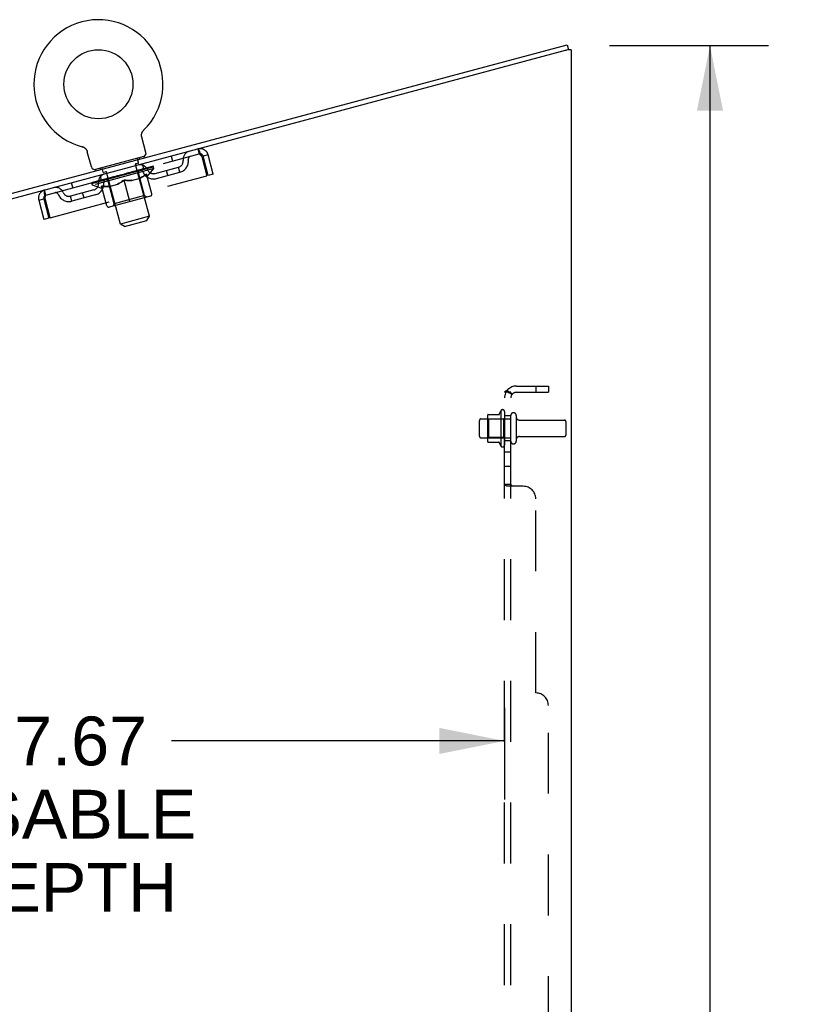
# Model space of a CAD drawing. Header units: inches. Extents: x 0 to 221, y 0 to 143.
# Tile 272 of 273: x 120 to 135, y 91 to 111. Entities that reach past the tile are written whole.
import ezdxf

# ---------------------------------------------------------------- set-up
doc = ezdxf.new("R2010")
doc.units = ezdxf.units.IN
doc.header["$LTSCALE"] = 12.142857
doc.header["$MEASUREMENT"] = 0
doc.linetypes.add('HIDDEN', pattern=[0.2, 0.1, -0.1])
doc.layers.get('0').update_dxf_attribs({"linetype": 'CONTINUOUS'})
for name, color, linetype in [('DEFAULT_2', 8, 'HIDDEN'), ('DIMENSIONS', 7, 'CONTINUOUS'), ('SUBPANEL', 7, 'CONTINUOUS')]:
    doc.layers.add(name, color=color, linetype=linetype)
doc.styles.get("Standard").update_dxf_attribs({"font": 'arial.ttf'})
doc.dimstyles.new('DIMSTYLE_1', dxfattribs={"dimtxt": 0.974026, "dimasz": 1.298701, "dimexe": 0.09, "dimexo": 0.07, "dimgap": 0.0375, "dimtad": 0, "dimtih": 1, "dimtoh": 1, "dimzin": 4, "dimdsep": 46, "dimtxsty": 'Standard', "dimblk": '_FILLED', "dimblk1": '_FILLED', "dimblk2": '_FILLED', "dimcen": 0.09, "dimadec": 3, "dimazin": 1, "dimtfac": 1, "dimtdec": 3, "dimtofl": 0, "dimtmove": 0, "dimatfit": 3, "dimldrblk": '_FILLED', "dimfxl": 0, "dimtolj": 1, "dimtzin": 4, "dimarcsym": 0})

# ---------------------------------------------------------------- blocks, each defined once
blk = doc.blocks.new('_FILLED')
at = {"color": 0, "linetype": 'ByBlock'}
blk.add_solid([(0, 0), (-1, 0.2), (-1, -0.2)], dxfattribs=at)
blk = doc.blocks.new('*D7')
at = {"layer": 'DIMENSIONS', "color": 2, "linetype": 'Continuous'}
for p, q in [((131.675, 110.21), (134.846, 110.21)), ((133.677, 110.21), (133.677, 73.763)), ((133.677, 33.446), (133.677, 70.354)), ((131.701, 33.446), (134.846, 33.446))]:
    blk.add_line(p, q, dxfattribs=at)
at = {"layer": 'DIMENSIONS', "color": 2, "linetype": 'Continuous', "xscale": 1.2987012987, "yscale": 1.2987012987, "zscale": 1.2987012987}
for p, rotation in [((133.677, 110.21), 90), ((133.677, 33.446), 270)]:
    blk.add_blockref('_FILLED', p, dxfattribs=dict(at, rotation=rotation))
at = {"layer": 'DIMENSIONS', "color": 2, "linetype": 'Continuous', "insert": (133.677, 73.276), "char_height": 0.974, "width": 3.40366, "attachment_point": 2, "line_spacing_factor": 0.9}
blk.add_mtext('76.76\\PREF', dxfattribs=at)
blk = doc.blocks.new('*D10')
at = {"layer": 'DIMENSIONS', "color": 2, "linetype": 'Continuous'}
for p, q in [((111.912, 96.907), (111.912, 95.163)), ((129.578, 96.991), (129.578, 95.163)), ((111.912, 96.332), (118.556, 96.332)), ((129.578, 96.332), (122.933, 96.332))]:
    blk.add_line(p, q, dxfattribs=at)
at = {"layer": 'DIMENSIONS', "color": 2, "linetype": 'Continuous', "xscale": 1.2987012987, "yscale": 1.2987012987, "zscale": 1.2987012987, "rotation": 180}
blk.add_blockref('_FILLED', (111.912, 96.332), dxfattribs=at)
at = {"layer": 'DIMENSIONS', "color": 2, "linetype": 'Continuous', "xscale": 1.2987012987, "yscale": 1.2987012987, "zscale": 1.2987012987}
blk.add_blockref('_FILLED', (129.578, 96.332), dxfattribs=at)
at = {"layer": 'DIMENSIONS', "color": 2, "linetype": 'Continuous', "insert": (120.745, 96.819), "char_height": 0.974, "width": 5.35895, "attachment_point": 2, "line_spacing_factor": 0.9}
blk.add_mtext('17.67\\PUSABLE\\PDEPTH', dxfattribs=at)

msp = doc.modelspace()

# ---------------------------------------------------------------- linework, layer by layer
at = {"color": 7, "linetype": 'Continuous'}
for p, q in [((112.972, 105.442), (130.826, 110.226)), ((130.826, 110.226), (130.853, 110.125)), ((130.855, 110.126), (130.853, 110.126)), ((122.343, 108.455), (122.344, 108.46)), ((122.344, 108.46), (122.346, 108.465)), ((122.346, 108.465), (122.348, 108.47)), ((122.348, 108.47), (122.35, 108.474)), ((122.35, 108.474), (122.352, 108.479)), ((122.352, 108.479), (122.354, 108.484)), ((122.354, 108.484), (122.356, 108.488)), ((122.356, 108.488), (122.359, 108.493)), ((122.359, 108.492), (122.362, 108.497)), ((122.362, 108.497), (122.365, 108.501)), ((122.364, 108.501), (122.368, 108.505)), ((122.367, 108.505), (122.371, 108.509)), ((122.371, 108.509), (122.374, 108.513)), ((122.374, 108.513), (122.377, 108.517)), ((122.374, 108.513), (122.375, 108.514)), ((122.377, 108.517), (122.381, 108.52)), ((122.38, 108.519), (122.379, 108.518)), ((122.338, 108.425), (122.339, 108.43)), ((122.338, 108.42), (122.338, 108.425)), ((122.338, 108.415), (122.338, 108.42)), ((122.338, 108.41), (122.338, 108.415)), ((122.339, 108.405), (122.338, 108.41)), ((122.339, 108.435), (122.34, 108.44)), ((122.339, 108.43), (122.339, 108.435)), ((122.339, 108.4), (122.339, 108.405)), ((122.34, 108.395), (122.339, 108.4)), ((122.34, 108.44), (122.341, 108.445)), ((122.341, 108.39), (122.34, 108.395)), ((122.341, 108.445), (122.342, 108.45)), ((122.342, 108.385), (122.341, 108.39)), ((122.342, 108.385), (122.341, 108.39)), ((122.342, 108.45), (122.343, 108.455)), ((122.343, 108.381), (122.342, 108.385)), ((122.424, 108.077), (122.343, 108.381)), ((121.154, 108.191), (121.158, 108.19)), ((121.154, 108.191), (121.154, 108.191)), ((121.157, 108.191), (121.155, 108.191)), ((121.158, 108.19), (121.163, 108.188)), ((121.163, 108.188), (121.168, 108.187)), ((121.168, 108.187), (121.173, 108.185)), ((121.173, 108.185), (121.177, 108.183)), ((121.177, 108.183), (121.182, 108.181)), ((121.182, 108.181), (121.187, 108.178)), ((121.186, 108.178), (121.191, 108.176)), ((121.191, 108.176), (121.195, 108.173)), ((121.195, 108.173), (121.199, 108.17)), ((121.199, 108.17), (121.204, 108.167)), ((121.203, 108.167), (121.208, 108.164)), ((121.207, 108.164), (121.211, 108.161)), ((121.211, 108.161), (121.215, 108.157)), ((121.215, 108.158), (121.219, 108.154)), ((121.219, 108.154), (121.222, 108.15)), ((121.222, 108.15), (121.226, 108.147)), ((121.226, 108.147), (121.229, 108.143)), ((121.229, 108.143), (121.232, 108.139)), ((121.232, 108.139), (121.235, 108.135)), ((121.235, 108.135), (121.238, 108.13)), ((121.238, 108.13), (121.241, 108.126)), ((121.241, 108.126), (121.243, 108.122)), ((121.243, 108.122), (121.246, 108.117)), ((121.246, 108.117), (121.248, 108.113)), ((121.248, 108.113), (121.25, 108.108)), ((121.25, 108.108), (121.252, 108.103)), ((121.338, 107.786), (121.256, 108.089)), ((122.382, 107.994), (121.416, 107.736)), ((122.382, 107.994), (122.389, 107.965)), ((121.416, 107.736), (121.424, 107.707))]:
    msp.add_line(p, q, dxfattribs=at)
at = {"color": 3, "linetype": 'Continuous'}
for p, q in [((130.79, 110.109), (112.999, 105.342)), ((130.802, 110.112), (130.79, 110.109)), ((130.814, 110.115), (130.802, 110.112)), ((130.855, 110.126), (130.814, 110.115)), ((130.907, 110.126), (130.855, 110.126)), ((130.907, 110.126), (130.907, 33.55))]:
    msp.add_line(p, q, dxfattribs=at)
at = {"color": 7, "linetype": 'Continuous'}
msp.add_lwpolyline([(121.252, 108.103), (121.253, 108.098), (121.255, 108.094), (121.256, 108.089)], dxfattribs=at)
msp.add_circle((121.477, 109.437), 0.688, dxfattribs=at)
for centre, radius, start, end in [((121.477, 109.437), 1.288, 314.5053, 255.4947), ((122.358, 108.059), 0.069, 290, 15), ((121.404, 107.804), 0.069, 195, 280)]:
    msp.add_arc(centre, radius, start, end, dxfattribs=at)
at = {"layer": 'DEFAULT_2', "color": 8, "linetype": 'HIDDEN'}
for p, q in [((122.381, 108.52), (122.381, 108.52)), ((121.154, 108.191), (121.154, 108.191)), ((121.162, 108.189), (121.163, 108.188)), ((123.462, 108.145), (123.489, 108.045)), ((120.431, 107.225), (123.489, 108.045)), ((122.275, 107.872), (122.254, 107.95)), ((122.288, 107.969), (122.296, 107.94)), ((122.93, 108.002), (122.956, 107.902)), ((123.538, 107.992), (123.64, 107.61)), ((123.667, 108.027), (123.567, 108)), ((123.669, 107.618), (123.567, 108)), ((123.769, 107.645), (123.667, 108.027)), ((122.584, 107.754), (121.361, 107.426)), ((121.369, 107.466), (122.557, 107.785)), ((121.509, 107.761), (121.517, 107.732)), ((121.569, 107.684), (121.549, 107.761)), ((121.64, 107.692), (121.582, 107.676)), ((121.915, 106.647), (121.637, 107.681)), ((122.141, 107.676), (122.198, 107.692)), ((122.142, 107.673), (122.141, 107.676)), ((122.156, 107.677), (122.156, 107.681)), ((122.164, 107.679), (122.163, 107.682)), ((122.166, 107.68), (122.164, 107.689)), ((122.169, 107.681), (122.168, 107.684)), ((122.171, 107.685), (122.17, 107.691)), ((122.179, 107.683), (122.178, 107.686)), ((122.268, 107.86), (122.21, 107.845)), ((122.213, 107.696), (122.273, 107.712)), ((122.214, 107.693), (122.213, 107.696)), ((122.494, 106.802), (122.217, 107.836)), ((122.237, 107.699), (122.237, 107.702)), ((122.248, 107.702), (122.247, 107.705)), ((122.252, 107.703), (122.25, 107.711)), ((122.258, 107.704), (122.257, 107.708)), ((122.262, 107.706), (122.261, 107.709)), ((122.268, 107.711), (122.266, 107.717)), ((122.278, 107.713), (122.472, 107.765)), ((122.279, 107.71), (122.278, 107.713)), ((122.305, 107.717), (122.304, 107.72)), ((122.308, 107.718), (122.307, 107.721)), ((122.323, 107.722), (122.321, 107.729)), ((122.334, 107.725), (122.333, 107.728)), ((122.343, 107.727), (122.342, 107.73)), ((122.347, 107.728), (122.346, 107.731)), ((122.355, 107.734), (122.354, 107.74)), ((122.383, 107.748), (122.356, 107.849)), ((122.357, 107.731), (122.357, 107.734)), ((122.358, 107.731), (122.357, 107.734)), ((122.377, 107.736), (122.376, 107.742)), ((122.378, 107.737), (122.377, 107.739)), ((122.395, 107.741), (122.394, 107.744)), ((122.409, 107.745), (122.408, 107.748)), ((122.413, 107.746), (122.412, 107.75)), ((122.416, 107.747), (122.415, 107.75)), ((122.42, 107.748), (122.419, 107.751)), ((122.42, 107.748), (122.419, 107.751)), ((122.427, 107.75), (122.426, 107.753)), ((122.431, 107.754), (122.429, 107.761)), ((122.43, 107.751), (122.429, 107.754)), ((122.429, 107.75), (122.429, 107.753)), ((122.459, 107.605), (122.584, 107.754)), ((122.476, 107.763), (122.475, 107.766)), ((122.479, 107.764), (122.478, 107.767)), ((122.492, 107.771), (122.49, 107.777)), ((122.52, 107.775), (122.519, 107.778)), ((122.522, 107.775), (122.521, 107.778)), ((122.537, 107.783), (122.535, 107.789)), ((122.547, 107.782), (122.547, 107.785)), ((122.548, 107.782), (122.548, 107.785)), ((122.557, 107.785), (122.556, 107.788)), ((122.564, 107.79), (122.563, 107.796)), ((122.584, 107.754), (122.572, 107.799)), ((122.608, 107.657), (123.075, 107.781)), ((122.635, 107.556), (123.102, 107.681)), ((122.86, 107.616), (122.833, 107.717)), ((123.102, 107.681), (123.075, 107.781)), ((120.518, 106.774), (123.64, 107.61)), ((121.387, 107.475), (121.386, 107.481)), ((121.404, 107.476), (121.403, 107.479)), ((121.406, 107.476), (121.405, 107.479)), ((121.432, 107.487), (121.431, 107.493)), ((121.447, 107.487), (121.446, 107.49)), ((121.45, 107.488), (121.449, 107.491)), ((121.646, 107.544), (121.452, 107.492)), ((121.493, 107.503), (121.492, 107.509)), ((121.496, 107.5), (121.495, 107.503)), ((121.496, 107.5), (121.496, 107.503)), ((121.499, 107.501), (121.498, 107.504)), ((121.506, 107.503), (121.505, 107.506)), ((121.506, 107.503), (121.505, 107.506)), ((121.51, 107.504), (121.509, 107.507)), ((121.538, 107.522), (121.511, 107.622)), ((121.513, 107.505), (121.512, 107.509)), ((121.517, 107.506), (121.516, 107.509)), ((121.531, 107.51), (121.53, 107.513)), ((121.549, 107.514), (121.547, 107.52)), ((121.548, 107.514), (121.547, 107.517)), ((121.569, 107.523), (121.567, 107.53)), ((121.568, 107.52), (121.568, 107.523)), ((121.568, 107.52), (121.568, 107.523)), ((121.579, 107.523), (121.578, 107.526)), ((121.583, 107.524), (121.582, 107.527)), ((121.592, 107.526), (121.591, 107.529)), ((121.603, 107.529), (121.601, 107.536)), ((121.618, 107.533), (121.617, 107.536)), ((121.621, 107.534), (121.62, 107.537)), ((121.647, 107.541), (121.646, 107.544)), ((121.711, 107.561), (121.651, 107.545)), ((121.656, 107.547), (121.654, 107.553)), ((121.664, 107.545), (121.663, 107.548)), ((121.668, 107.546), (121.667, 107.55)), ((121.792, 107.053), (121.671, 107.506)), ((121.674, 107.548), (121.672, 107.556)), ((121.678, 107.549), (121.677, 107.552)), ((121.689, 107.552), (121.688, 107.555)), ((121.712, 107.558), (121.711, 107.561)), ((121.783, 107.58), (121.726, 107.565)), ((121.747, 107.567), (121.746, 107.57)), ((121.753, 107.573), (121.751, 107.579)), ((121.757, 107.57), (121.756, 107.574)), ((121.76, 107.571), (121.757, 107.58)), ((121.762, 107.572), (121.761, 107.575)), ((121.769, 107.574), (121.769, 107.577)), ((121.784, 107.578), (121.783, 107.58)), ((121.861, 107.601), (121.809, 107.587)), ((121.822, 107.588), (121.821, 107.591)), ((121.852, 107.599), (121.925, 107.623)), ((121.856, 107.6), (121.854, 107.607)), ((121.855, 107.607), (121.854, 107.607)), ((121.856, 107.6), (121.855, 107.607)), ((121.857, 107.597), (121.856, 107.6)), ((121.861, 107.598), (121.86, 107.602)), ((121.862, 107.598), (121.861, 107.602)), ((121.862, 107.598), (121.861, 107.601)), ((121.895, 107.61), (121.958, 107.627)), ((121.902, 107.609), (121.901, 107.612)), ((121.906, 107.613), (121.905, 107.617)), ((121.926, 107.619), (121.925, 107.623)), ((121.943, 107.62), (121.942, 107.623)), ((121.96, 107.628), (121.959, 107.628)), ((121.96, 107.625), (121.959, 107.628)), ((121.96, 107.635), (122.073, 107.658)), ((121.962, 107.629), (121.96, 107.635)), ((121.96, 107.625), (121.96, 107.628)), ((121.965, 107.626), (121.964, 107.629)), ((121.964, 107.629), (121.965, 107.629)), ((121.966, 107.626), (121.965, 107.629)), ((121.982, 107.634), (122.029, 107.646)), ((121.983, 107.631), (121.982, 107.634)), ((122.105, 107.096), (121.99, 107.524)), ((122.024, 107.642), (122.023, 107.645)), ((122.063, 107.655), (122.116, 107.669)), ((122.063, 107.652), (122.063, 107.656)), ((122.064, 107.652), (122.063, 107.655)), ((122.065, 107.653), (122.064, 107.656)), ((122.066, 107.663), (122.067, 107.663)), ((122.068, 107.657), (122.066, 107.663)), ((122.068, 107.657), (122.067, 107.663)), ((122.069, 107.654), (122.068, 107.657)), ((122.104, 107.663), (122.103, 107.666)), ((122.138, 107.519), (122.312, 107.565)), ((122.397, 107.215), (122.275, 107.668)), ((122.543, 107.252), (122.438, 107.644)), ((122.449, 107.602), (122.459, 107.605)), ((123.769, 107.645), (123.669, 107.618)), ((120.431, 107.225), (120.404, 107.326)), ((121.388, 107.33), (120.922, 107.205)), ((120.937, 107.469), (120.964, 107.368)), ((121.361, 107.426), (121.349, 107.471)), ((121.36, 107.467), (121.358, 107.474)), ((121.543, 107.359), (121.361, 107.426)), ((121.369, 107.466), (121.368, 107.469)), ((121.377, 107.469), (121.377, 107.472)), ((121.378, 107.469), (121.377, 107.472)), ((121.648, 107.012), (121.542, 107.404)), ((121.543, 107.359), (121.554, 107.362)), ((121.691, 107.399), (121.865, 107.446)), ((120.286, 107.121), (120.387, 107.148)), ((120.286, 107.121), (120.389, 106.739)), ((120.387, 107.148), (120.489, 106.766)), ((120.518, 106.774), (120.416, 107.156)), ((120.949, 107.104), (120.922, 107.205)), ((121.415, 107.229), (120.949, 107.104)), ((121.19, 107.169), (121.163, 107.269)), ((122.517, 107.206), (121.693, 106.985)), ((122.397, 107.215), (121.792, 107.053)), ((122.397, 107.215), (122.445, 107.187)), ((121.792, 107.053), (121.764, 107.004)), ((120.489, 106.766), (120.389, 106.739)), ((122.494, 106.802), (121.915, 106.647)), ((121.999, 106.598), (122.445, 106.717)), ((122.445, 106.717), (122.494, 106.802)), ((121.999, 106.598), (121.915, 106.647)), ((129.242, 102.826), (129.242, 102.315)), ((129.262, 102.754), (129.242, 102.774)), ((129.252, 102.848), (129.48, 102.848)), ((129.508, 102.926), (129.508, 102.215)), ((129.558, 102.754), (129.578, 102.774)), ((129.578, 102.905), (129.578, 102.236)), ((129.703, 102.313), (129.703, 102.828)), ((129.813, 102.828), (129.813, 102.313)), ((129.078, 102.413), (129.078, 102.728)), ((129.108, 102.758), (129.703, 102.758)), ((129.262, 102.754), (129.262, 102.387)), ((129.558, 102.754), (129.262, 102.754)), ((129.558, 102.754), (129.558, 102.387)), ((129.875, 102.736), (130.773, 102.736)), ((130.803, 102.706), (130.803, 102.436)), ((129.108, 102.383), (129.703, 102.383)), ((129.262, 102.387), (129.242, 102.367)), ((129.558, 102.387), (129.262, 102.387)), ((129.558, 102.387), (129.578, 102.367)), ((129.875, 102.406), (130.773, 102.406)), ((129.252, 102.293), (129.48, 102.293))]:
    msp.add_line(p, q, dxfattribs=at)
for points in [[(123.462, 108.145), (123.465, 108.145), (123.468, 108.142), (123.472, 108.138), (123.476, 108.132), (123.48, 108.124), (123.486, 108.114), (123.491, 108.102), (123.497, 108.089), (123.503, 108.075), (123.51, 108.06), (123.516, 108.044), (123.523, 108.027), (123.53, 108.01), (123.538, 107.992)], [(123.489, 108.045), (123.492, 108.045), (123.494, 108.044), (123.497, 108.043), (123.5, 108.041), (123.503, 108.038), (123.507, 108.035), (123.51, 108.031), (123.514, 108.027), (123.518, 108.022), (123.521, 108.016), (123.525, 108.011), (123.529, 108.005), (123.533, 107.999), (123.538, 107.992)], [(121.99, 107.524), (121.967, 107.508), (121.945, 107.493), (121.923, 107.479), (121.901, 107.466), (121.878, 107.454), (121.855, 107.443)], [(121.865, 107.446), (121.886, 107.456), (121.907, 107.468), (121.928, 107.48), (121.949, 107.493), (121.97, 107.507), (121.99, 107.523)], [(122.147, 107.521), (122.122, 107.519), (122.096, 107.518), (122.071, 107.518), (122.044, 107.519), (122.017, 107.521), (121.99, 107.524)], [(121.99, 107.523), (122.016, 107.52), (122.042, 107.518), (122.066, 107.517), (122.09, 107.517), (122.114, 107.517), (122.138, 107.519)], [(122.438, 107.644), (122.415, 107.628), (122.393, 107.613), (122.371, 107.599), (122.349, 107.586), (122.327, 107.574), (122.304, 107.563)], [(122.312, 107.565), (122.333, 107.576), (122.354, 107.587), (122.375, 107.6), (122.396, 107.613), (122.417, 107.628), (122.438, 107.643)], [(120.416, 107.156), (120.413, 107.175), (120.411, 107.193), (120.408, 107.211), (120.406, 107.228), (120.404, 107.245), (120.402, 107.26), (120.401, 107.274), (120.4, 107.287), (120.4, 107.298), (120.4, 107.307), (120.4, 107.315), (120.401, 107.321), (120.402, 107.324), (120.404, 107.326)], [(121.698, 107.401), (121.673, 107.399), (121.648, 107.398), (121.622, 107.398), (121.596, 107.399), (121.57, 107.401), (121.542, 107.404)], [(121.543, 107.403), (121.569, 107.4), (121.594, 107.398), (121.619, 107.397), (121.643, 107.397), (121.667, 107.397), (121.691, 107.399)], [(120.416, 107.156), (120.416, 107.163), (120.417, 107.171), (120.417, 107.178), (120.418, 107.185), (120.418, 107.191), (120.419, 107.198), (120.42, 107.203), (120.421, 107.208), (120.422, 107.213), (120.424, 107.217), (120.425, 107.22), (120.427, 107.223), (120.429, 107.224), (120.431, 107.225)]]:
    msp.add_lwpolyline(points, dxfattribs=at)
for centre, radius, start, end in [((123.332, 107.937), 0.167, 105, 186.9284), ((123.506, 107.984), 0.167, 15, 105), ((122.264, 107.952), 0.01, 105, 195), ((122.265, 107.87), 0.01, 285, 15), ((122.358, 108.059), 0.069, 285, 290), ((123.043, 107.902), 0.125, 285, 6.9284), ((123.043, 107.902), 0.229, 285, 7.0137), ((123.332, 107.938), 0.0625, 105, 187.0137), ((123.506, 107.984), 0.063, 15, 105), ((121.404, 107.804), 0.069, 280, 285), ((121.539, 107.758), 0.01, 15, 105), ((121.579, 107.686), 0.01, 195, 285), ((121.628, 107.678), 0.01, 15, 105), ((122.227, 107.839), 0.01, 105, 195), ((122.307, 107.663), 0.167, 23.0716, 105), ((122.314, 107.678), 0.0398, 105, 195), ((122.308, 107.663), 0.0625, 22.9863, 105), ((122.576, 107.777), 0.229, 202.9863, 285), ((122.576, 107.777), 0.125, 203.0716, 285), ((121.356, 107.45), 0.229, 285, 7.0137), ((121.646, 107.486), 0.167, 105, 186.9284), ((121.645, 107.486), 0.0625, 105, 187.0137), ((121.633, 107.496), 0.0398, 15, 105), ((120.448, 107.164), 0.167, 105, 195), ((120.621, 107.211), 0.167, 23.0716, 105), ((121.356, 107.45), 0.125, 285, 6.9284), ((120.448, 107.164), 0.063, 105, 195), ((120.621, 107.211), 0.0625, 22.9863, 105), ((120.889, 107.325), 0.229, 202.9863, 285), ((120.889, 107.325), 0.125, 203.0716, 285), ((122.507, 107.242), 0.0371, 285, 15), ((121.683, 107.021), 0.0371, 195, 285), ((129.252, 102.838), 0.01, 90, 174.8062), ((129.383, 102.826), 0.141, 174.7919, 180), ((129.461, 102.858), 0.01, 270, 336.0321), ((130.108, 102.571), 0.698, 149.3369, 156.0321), ((129.539, 102.905), 0.0384, 0, 145.5503), ((129.758, 102.828), 0.055, 0, 180), ((129.875, 102.798), 0.0625, 180, 270), ((129.108, 102.728), 0.03, 90, 180), ((130.773, 102.706), 0.03, 0, 90), ((129.108, 102.413), 0.03, 180, 270), ((129.875, 102.343), 0.0625, 90, 180), ((130.773, 102.436), 0.03, 270, 360), ((129.383, 102.315), 0.141, 180, 185.2081), ((129.252, 102.303), 0.01, 185.1938, 270), ((129.461, 102.283), 0.01, 23.9679, 90), ((130.108, 102.571), 0.698, 203.9679, 210.6631), ((129.539, 102.236), 0.0384, 214.4497, 360), ((129.758, 102.313), 0.055, 180, 360)]:
    msp.add_arc(centre, radius, start, end, dxfattribs=at)
for centre, major_axis, ratio, start_param, end_param in [((122, 107.633), (0.188, 0.062), 0.020645, 0.448184, 1.488034), ((122.261, 107.703), (0.194, 0.04), 0.010478, -3.140747, -2.175357), ((121.96, 107.635), (0.621, 0.127), 0.010478, 1.222355, 1.396888), ((121.96, 107.635), (0.602, 0.199), 0.020645, -1.397439, -1.222906), ((122.114, 107.664), (0.189, 0.061), 0.030195, 0.622307, 1.662158), ((122.014, 107.632), (0.156, 0.051), 0.030195, 0.303372, 0.852419), ((122.358, 107.729), (0.194, 0.04), 0.020645, 2.893995, 3.933846), ((122.317, 107.714), (0.161, 0.033), 0.010478, 2.749043, 3.29809), ((122.002, 107.627), (0.189, 0.061), 0.030195, 0.447774, 0.541052), ((122.36, 107.723), (0.194, 0.04), 0.010478, 2.893445, 2.986723), ((121.96, 107.635), (0.621, 0.129), 0.020645, 1.048373, 1.222906), ((122.223, 107.693), (0.189, 0.06), 0.038841, 0.79662, 1.836471), ((121.96, 107.635), (0.603, 0.196), 0.030195, -1.223315, -1.048783), ((122.119, 107.66), (0.157, 0.05), 0.038841, 0.477686, 1.026733), ((122.398, 107.735), (0.161, 0.033), 0.020645, 2.57506, 3.124108), ((122.444, 107.752), (0.194, 0.041), 0.030195, 2.719872, 3.759723), ((122.324, 107.72), (0.189, 0.059), 0.046319, 0.971151, 2.011002), ((122.116, 107.657), (0.189, 0.06), 0.038841, 0.622087, 0.715366), ((122.445, 107.746), (0.194, 0.04), 0.020645, 2.719462, 2.812741), ((121.96, 107.635), (0.62, 0.132), 0.030195, 0.87425, 1.048783), ((121.96, 107.635), (0.604, 0.192), 0.038841, -1.049002, -0.874469), ((122.218, 107.687), (0.157, 0.049), 0.046319, 0.652216, 1.201263), ((122.415, 107.744), (0.19, 0.057), 0.052395, 1.1459, 2.185751), ((122.465, 107.753), (0.161, 0.034), 0.030195, 2.400937, 2.949985), ((122.515, 107.771), (0.194, 0.042), 0.038841, 2.545558, 3.585409), ((122.311, 107.712), (0.157, 0.047), 0.052395, 0.826965, 1.376012), ((122.225, 107.687), (0.189, 0.059), 0.046319, 0.796618, 0.889896), ((122.517, 107.765), (0.194, 0.041), 0.030195, 2.545339, 2.638617), ((122.491, 107.765), (0.19, 0.055), 0.05688, 1.320842, 2.360692), ((121.96, 107.635), (0.619, 0.135), 0.038841, 0.699936, 0.874469), ((121.96, 107.635), (0.605, 0.188), 0.046319, -0.874471, -0.699939), ((122.569, 107.786), (0.193, 0.044), 0.046319, 2.371028, 3.410879), ((122.518, 107.767), (0.161, 0.035), 0.038841, 2.226624, 2.775671), ((122.552, 107.781), (0.191, 0.053), 0.05963, 1.495927, 2.535778), ((122.392, 107.734), (0.158, 0.046), 0.05688, 1.001907, 1.550954), ((122.605, 107.795), (0.193, 0.045), 0.052395, 2.196279, 3.23613), ((122.554, 107.777), (0.16, 0.036), 0.046319, 2.052093, 2.601141), ((122.326, 107.714), (0.19, 0.057), 0.052395, 0.971367, 1.064645), ((122.594, 107.793), (0.191, 0.051), 0.060556, 1.671089, 2.71094), ((122.571, 107.779), (0.194, 0.042), 0.038841, 2.371026, 2.464304), ((122.621, 107.8), (0.192, 0.047), 0.05688, 2.021337, 3.061188), ((121.96, 107.635), (0.618, 0.14), 0.046319, 0.525406, 0.699939), ((122.618, 107.799), (0.192, 0.049), 0.05963, 1.846251, 2.886102), ((121.96, 107.635), (0.607, 0.182), 0.052395, -0.699723, -0.52519), ((122.461, 107.752), (0.158, 0.044), 0.05963, 1.176993, 1.72604), ((122.571, 107.782), (0.16, 0.038), 0.052395, 1.877344, 2.426392), ((122.515, 107.767), (0.159, 0.043), 0.060556, 1.352155, 1.901202), ((122.571, 107.782), (0.16, 0.039), 0.05688, 1.702402, 2.25145), ((122.552, 107.777), (0.159, 0.041), 0.05963, 1.527317, 2.076364), ((122.416, 107.738), (0.19, 0.055), 0.05688, 1.146309, 1.239587), ((122.607, 107.789), (0.193, 0.044), 0.046319, 2.196495, 2.289773), ((121.96, 107.635), (0.617, 0.145), 0.052395, 0.350657, 0.52519), ((121.96, 107.635), (0.608, 0.177), 0.05688, -0.524781, -0.350248), ((122.493, 107.758), (0.191, 0.053), 0.05963, 1.321394, 1.414673), ((122.623, 107.793), (0.193, 0.045), 0.052395, 2.021746, 2.115024), ((121.96, 107.635), (0.615, 0.151), 0.05688, 0.175715, 0.350248), ((121.96, 107.635), (0.61, 0.17), 0.05963, -0.349695, -0.175162), ((122.553, 107.775), (0.191, 0.051), 0.060556, 1.496556, 1.589835), ((122.619, 107.792), (0.192, 0.047), 0.05688, 1.846804, 1.940083), ((122.596, 107.786), (0.192, 0.049), 0.05963, 1.671719, 1.764997), ((121.96, 107.635), (0.613, 0.157), 0.05963, 0.000629, 0.175162), ((121.96, 107.635), (0.612, 0.164), 0.060556, -0.174533, 0), ((121.333, 107.454), (0.191, 0.051), 0.060556, 0.430652, 1.470503), ((121.375, 107.466), (0.192, 0.049), 0.05963, 0.605815, 1.645666), ((121.309, 107.448), (0.191, 0.053), 0.05963, 0.25549, 1.295341), ((121.96, 107.635), (0.608, 0.177), 0.05688, 2.791345, 2.965878), ((121.378, 107.462), (0.158, 0.044), 0.05963, 1.065228, 1.614276), ((121.414, 107.472), (0.159, 0.043), 0.060556, 1.240391, 1.789438), ((121.358, 107.457), (0.158, 0.046), 0.05688, 0.890143, 1.43919), ((121.436, 107.482), (0.192, 0.047), 0.05688, 0.7809, 1.820751), ((121.305, 107.447), (0.19, 0.055), 0.05688, 0.080405, 1.120256), ((121.96, 107.635), (0.615, 0.151), 0.05688, -2.791345, -2.616812), ((121.96, 107.635), (0.607, 0.182), 0.052395, 2.616403, 2.790936), ((121.437, 107.476), (0.192, 0.049), 0.05963, 1.72692, 1.820198), ((121.307, 107.441), (0.19, 0.057), 0.052395, 1.026568, 1.119847), ((121.358, 107.457), (0.157, 0.047), 0.052395, 0.715201, 1.264248), ((121.468, 107.486), (0.159, 0.041), 0.05963, 1.415553, 1.9646), ((121.512, 107.503), (0.193, 0.045), 0.052395, 0.955842, 1.995693), ((121.322, 107.452), (0.19, 0.057), 0.052395, -0.094537, 0.945314), ((121.96, 107.635), (0.617, 0.145), 0.052395, -2.616403, -2.44187), ((121.96, 107.635), (0.605, 0.188), 0.046319, 2.441654, 2.616187), ((121.514, 107.496), (0.192, 0.047), 0.05688, 1.902006, 1.995284), ((121.324, 107.445), (0.189, 0.059), 0.046319, 0.851819, 0.945098), ((121.376, 107.461), (0.157, 0.049), 0.046319, 0.540452, 1.089499), ((121.537, 107.505), (0.16, 0.039), 0.05688, 1.590638, 2.139686), ((121.603, 107.527), (0.193, 0.044), 0.046319, 1.130591, 2.170442), ((121.358, 107.461), (0.189, 0.059), 0.046319, -0.269286, 0.770565), ((121.96, 107.635), (0.618, 0.14), 0.046319, -2.441654, -2.267121), ((121.96, 107.635), (0.604, 0.192), 0.038841, 2.267123, 2.441656), ((121.604, 107.52), (0.193, 0.045), 0.052395, 2.076947, 2.170226), ((121.359, 107.455), (0.189, 0.06), 0.038841, 0.677289, 0.770567), ((121.411, 107.471), (0.157, 0.05), 0.038841, 0.365921, 0.914969), ((121.618, 107.526), (0.16, 0.038), 0.052395, 1.76558, 2.314627), ((121.704, 107.554), (0.194, 0.042), 0.038841, 1.305122, 2.344973), ((121.96, 107.635), (0.619, 0.135), 0.038841, -2.267123, -2.092591), ((121.412, 107.476), (0.189, 0.06), 0.038841, -0.443817, 0.596034), ((121.96, 107.635), (0.603, 0.196), 0.030195, 2.09281, 2.267343), ((121.706, 107.547), (0.193, 0.044), 0.046319, 2.251696, 2.344975), ((121.414, 107.469), (0.189, 0.061), 0.030195, 0.502975, 0.596254), ((121.464, 107.485), (0.156, 0.051), 0.030195, 0.191608, 0.740655), ((121.711, 107.551), (0.16, 0.036), 0.046319, 1.940329, 2.489376), ((121.483, 107.495), (0.189, 0.061), 0.030195, -0.61813, 0.421721), ((121.813, 107.583), (0.194, 0.041), 0.030195, 1.479435, 2.519286), ((121.96, 107.635), (0.62, 0.132), 0.030195, -2.09281, -1.918277), ((121.96, 107.635), (0.602, 0.199), 0.020645, 1.918687, 2.09322), ((121.815, 107.577), (0.194, 0.042), 0.038841, 2.426227, 2.519505), ((121.485, 107.488), (0.188, 0.062), 0.020645, 0.328852, 0.422131), ((121.531, 107.503), (0.156, 0.052), 0.020645, 0.017485, 0.566532), ((121.811, 107.578), (0.161, 0.035), 0.038841, 2.11486, 2.663907), ((121.569, 107.518), (0.188, 0.062), 0.020645, -0.792253, 0.247598), ((121.927, 107.614), (0.194, 0.04), 0.020645, 1.653558, 2.693409), ((121.96, 107.635), (0.621, 0.129), 0.020645, -1.918687, -1.744154), ((121.96, 107.635), (0.602, 0.2), 0.010478, 1.744704, 1.919237), ((121.928, 107.607), (0.194, 0.041), 0.030195, 2.60054, 2.693819), ((121.57, 107.511), (0.188, 0.063), 0.010478, 0.154869, 0.248148), ((121.612, 107.525), (0.156, 0.052), 0.010478, 6.126688, 6.675735), ((121.915, 107.606), (0.161, 0.034), 0.030195, 2.289173, 2.83822), ((121.666, 107.544), (0.188, 0.063), 0.010478, -0.966236, -0.000846), ((122.041, 107.644), (0.194, 0.04), 0.010478, 1.827541, 2.867392), ((121.96, 107.635), (0.621, 0.127), 0.010478, -1.744704, -1.570171), ((122.043, 107.638), (0.194, 0.04), 0.020645, 2.774664, 2.867942), ((122.021, 107.634), (0.161, 0.033), 0.020645, 2.463296, 3.012344), ((121.885, 107.603), (0.188, 0.063), 0.010478, 0.274201, 1.314052), ((121.803, 107.576), (0.156, 0.052), 0.010478, -0.000298, 0.504314), ((121.775, 107.566), (0.188, 0.063), 0.010478, 0.192946, 0.399283), ((121.96, 107.635), (0.602, 0.2), 0.010478, -1.578586, -1.396888), ((122.156, 107.668), (0.194, 0.04), 0.010478, 2.948646, 3.041925), ((122.126, 107.662), (0.161, 0.033), 0.010478, 2.637279, 3.142076), ((121.908, 107.604), (0.156, 0.052), 0.020645, 0.129249, 0.678296), ((121.887, 107.596), (0.188, 0.062), 0.020645, 0.273651, 0.366929), ((121.96, 107.635), (0.612, 0.164), 0.060556, -3.141593, -2.96706), ((121.96, 107.635), (0.61, 0.17), 0.05963, 2.96643, 3.140963), ((121.334, 107.448), (0.191, 0.053), 0.05963, 1.376596, 1.469874), ((121.96, 107.635), (0.613, 0.157), 0.05963, -2.96643, -2.791898), ((121.377, 107.459), (0.191, 0.051), 0.060556, 1.551758, 1.645036), ((121.311, 107.442), (0.19, 0.055), 0.05688, 1.20151, 1.294789)]:
    msp.add_ellipse(centre, major_axis=major_axis, ratio=ratio, start_param=start_param, end_param=end_param, dxfattribs=at)
at = {"layer": 'SUBPANEL', "color": 8, "linetype": 'HIDDEN'}
for p, q in [((129.815, 103.414), (130.453, 103.414)), ((130.203, 103.414), (130.203, 103.289)), ((130.453, 103.414), (130.453, 103.289)), ((129.578, 35.602), (129.578, 103.289)), ((129.703, 103.289), (129.578, 103.289)), ((129.631, 103.328), (129.728, 103.248)), ((129.703, 35.602), (129.703, 103.289)), ((129.815, 103.289), (130.453, 103.289)), ((129.703, 102.821), (129.578, 102.821)), ((129.703, 102.321), (129.578, 102.321)), ((129.703, 102.092), (129.578, 102.092)), ((129.703, 101.811), (129.578, 101.811)), ((129.703, 101.45), (129.578, 101.45)), ((129.611, 101.425), (129.604, 101.428)), ((129.953, 101.414), (129.631, 101.414)), ((130.203, 97.289), (130.203, 101.164)), ((130.453, 41.852), (130.453, 97.039))]:
    msp.add_line(p, q, dxfattribs=at)
for points in [[(129.6, 103.31), (129.597, 103.308), (129.594, 103.307), (129.591, 103.305), (129.588, 103.303), (129.585, 103.302), (129.583, 103.3), (129.581, 103.298), (129.58, 103.296), (129.579, 103.294), (129.578, 103.292), (129.578, 103.291), (129.578, 103.289)], [(129.631, 103.328), (129.629, 103.326), (129.627, 103.324), (129.624, 103.322), (129.621, 103.32), (129.618, 103.318), (129.614, 103.316), (129.611, 103.314), (129.607, 103.313), (129.6, 103.31)], [(129.646, 103.289), (129.646, 103.289), (129.645, 103.289), (129.644, 103.289), (129.644, 103.289), (129.644, 103.289), (129.643, 103.289), (129.643, 103.289), (129.643, 103.289)], [(129.643, 103.289), (129.643, 103.289), (129.643, 103.289), (129.643, 103.289), (129.643, 103.289), (129.643, 103.289), (129.644, 103.289), (129.644, 103.289), (129.645, 103.289), (129.646, 103.289), (129.646, 103.289), (129.647, 103.289), (129.648, 103.289), (129.648, 103.289), (129.649, 103.288), (129.65, 103.288), (129.65, 103.288), (129.651, 103.288), (129.652, 103.288), (129.653, 103.288), (129.653, 103.288), (129.654, 103.287), (129.655, 103.287), (129.656, 103.287), (129.656, 103.287), (129.657, 103.287), (129.658, 103.286), (129.659, 103.286), (129.66, 103.286), (129.661, 103.286), (129.661, 103.285), (129.662, 103.285), (129.663, 103.285), (129.664, 103.285), (129.665, 103.284), (129.666, 103.284), (129.667, 103.284), (129.668, 103.284), (129.669, 103.283), (129.669, 103.283), (129.67, 103.283), (129.671, 103.282), (129.672, 103.282), (129.673, 103.282), (129.674, 103.281), (129.675, 103.281), (129.676, 103.281), (129.677, 103.28), (129.678, 103.28), (129.679, 103.279), (129.68, 103.279), (129.682, 103.279), (129.683, 103.278), (129.684, 103.278), (129.685, 103.277), (129.686, 103.277), (129.687, 103.277), (129.688, 103.276), (129.689, 103.276), (129.689, 103.275), (129.69, 103.275), (129.691, 103.275), (129.692, 103.274), (129.693, 103.274), (129.694, 103.273), (129.695, 103.273), (129.695, 103.273), (129.696, 103.272), (129.697, 103.272), (129.698, 103.271), (129.699, 103.271), (129.699, 103.271), (129.7, 103.27), (129.701, 103.27), (129.701, 103.269), (129.702, 103.269), (129.703, 103.269), (129.703, 103.268), (129.704, 103.268), (129.705, 103.268), (129.705, 103.267), (129.706, 103.267), (129.706, 103.267), (129.706, 103.266), (129.706, 103.266)], [(129.717, 103.266), (129.715, 103.268), (129.713, 103.27), (129.711, 103.272), (129.709, 103.275), (129.708, 103.277), (129.706, 103.279), (129.705, 103.282), (129.704, 103.284), (129.703, 103.286), (129.703, 103.288), (129.703, 103.289)], [(129.706, 103.266), (129.706, 103.266), (129.707, 103.266), (129.706, 103.266), (129.706, 103.266), (129.706, 103.267), (129.706, 103.267), (129.705, 103.267), (129.705, 103.267), (129.705, 103.268), (129.704, 103.268), (129.704, 103.268), (129.703, 103.269), (129.703, 103.269)], [(129.728, 103.248), (129.728, 103.249), (129.729, 103.25), (129.728, 103.251), (129.728, 103.252), (129.728, 103.253), (129.727, 103.254), (129.726, 103.255), (129.725, 103.257), (129.724, 103.258), (129.722, 103.26), (129.721, 103.262), (129.717, 103.266)], [(129.578, 101.447), (129.578, 101.448), (129.578, 101.45)], [(129.588, 101.436), (129.585, 101.438), (129.583, 101.44), (129.581, 101.442), (129.58, 101.443), (129.579, 101.445), (129.578, 101.447), (129.578, 101.448), (129.578, 101.45)], [(129.597, 101.431), (129.594, 101.433), (129.591, 101.434), (129.588, 101.436), (129.585, 101.438), (129.583, 101.44), (129.581, 101.442)], [(129.604, 101.428), (129.6, 101.43), (129.597, 101.431)], [(129.631, 101.414), (129.629, 101.416), (129.627, 101.418), (129.624, 101.419), (129.621, 101.421), (129.618, 101.422), (129.614, 101.424), (129.611, 101.425)], [(129.629, 101.416), (129.627, 101.418), (129.624, 101.419)], [(129.713, 101.437), (129.711, 101.438), (129.709, 101.439), (129.708, 101.441), (129.706, 101.442), (129.705, 101.444), (129.704, 101.445), (129.703, 101.447), (129.703, 101.448), (129.703, 101.45)], [(129.709, 101.439), (129.708, 101.441), (129.706, 101.442), (129.705, 101.444), (129.704, 101.445), (129.703, 101.447), (129.703, 101.448), (129.703, 101.45)], [(129.721, 101.431), (129.719, 101.433), (129.717, 101.434), (129.713, 101.437)], [(129.728, 101.414), (129.728, 101.416), (129.729, 101.418), (129.728, 101.42), (129.728, 101.421), (129.728, 101.423), (129.727, 101.424), (129.726, 101.426), (129.725, 101.427), (129.724, 101.429), (129.722, 101.43), (129.721, 101.431), (129.719, 101.433)], [(129.727, 101.424), (129.726, 101.426), (129.725, 101.427), (129.724, 101.429), (129.722, 101.43)], [(129.728, 101.414), (129.728, 101.416), (129.729, 101.418), (129.728, 101.42), (129.728, 101.421)]]:
    msp.add_lwpolyline(points, dxfattribs=at)
for centre, radius, start, end in [((129.815, 103.177), 0.237, 90, 180), ((129.815, 103.177), 0.112, 90, 180), ((129.953, 101.164), 0.25, 0, 90), ((130.203, 97.039), 0.25, 0, 90)]:
    msp.add_arc(centre, radius, start, end, dxfattribs=at)

# ---------------------------------------------------------------- dimensions: what is measured, and where the dimension line sits
at = {"layer": 'DIMENSIONS', "color": 2, "linetype": 'Continuous'}
dim = msp.add_linear_dim(base=(133.677, 110.21), p1=(131.631, 33.446), p2=(131.605, 110.21), angle=90, text='<>\\PREF', dimstyle='DIMSTYLE_1', dxfattribs=at)
dim.commit()
dim.dimension.update_dxf_attribs({"geometry": '*D7', "text_midpoint": (133.677, 72.059), "dimtype": 160})
dim = msp.add_linear_dim(base=(129.578, 96.332), p1=(111.912, 95.093), p2=(129.578, 95.093), text='<>\\PUSABLE\\PDEPTH', dimstyle='DIMSTYLE_1', dxfattribs=at)
dim.commit()
dim.dimension.update_dxf_attribs({"geometry": '*D10', "text_midpoint": (120.745, 94.871), "dimtype": 160})

doc.saveas('drawing.dxf')
